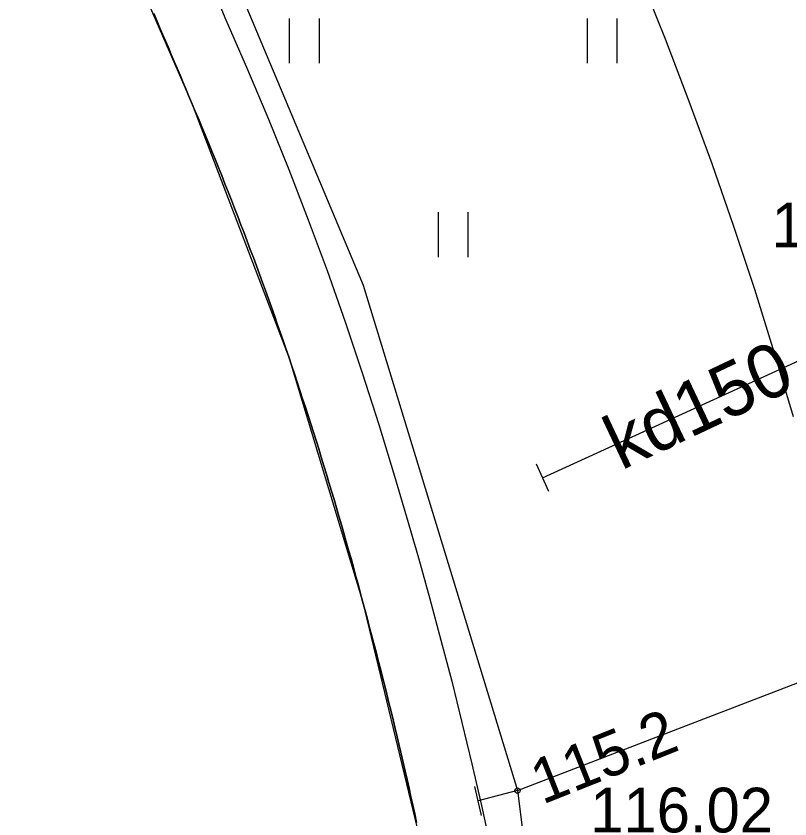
# Model space of a CAD drawing. Extents: x 6434771 to 6436222, y 5663454 to 5664782.
# Drawn here: x 6435539.96 to 6435552.95, y 5664169.55 to 5664183.02 of the extents above; entities that cross this region are included whole.
import ezdxf

# ---------------------------------------------------------------- set-up
doc = ezdxf.new("R2010")
doc.units = 0
for name, color, linetype in [('Warstwa 1', 7, 'Continuous'), ('Warstwa 11', 7, 'Continuous'), ('Warstwa 12', 7, 'Continuous'), ('Warstwa 14', 7, 'Continuous'), ('Warstwa 20', 7, 'Continuous'), ('Warstwa 5', 7, 'Continuous'), ('Warstwa 6', 7, 'Continuous'), ('Warstwa 7', 7, 'Continuous'), ('Warstwa 9', 7, 'Continuous')]:
    doc.layers.add(name, color=color, linetype=linetype)

msp = doc.modelspace()

# ---------------------------------------------------------------- linework, layer by layer
at = {"layer": 'Warstwa 1'}
for p, q in [((6435541.472, 5664184.87), (6435542.902, 5664181.573)), ((6435542.902, 5664181.573), (6435544.54, 5664177.283)), ((6435544.54, 5664177.283), (6435545.771, 5664173.208)), ((6435545.771, 5664173.208), (6435546.762, 5664169.096))]:
    msp.add_line(p, q, dxfattribs=at)
at = {"layer": 'Warstwa 11'}
for points in [[(6435542.902, 5664181.573), (6435542.854, 5664181.688), (6435542.806, 5664181.802), (6435542.757, 5664181.917), (6435542.709, 5664182.032), (6435542.661, 5664182.147), (6435542.611, 5664182.261), (6435542.563, 5664182.376), (6435542.514, 5664182.491), (6435542.465, 5664182.605), (6435542.416, 5664182.72), (6435542.367, 5664182.834), (6435542.318, 5664182.949), (6435542.268, 5664183.063)], [(6435545.771, 5664173.208), (6435545.734, 5664173.351), (6435545.696, 5664173.493), (6435545.656, 5664173.635), (6435545.618, 5664173.777), (6435545.579, 5664173.919), (6435545.539, 5664174.062), (6435545.499, 5664174.203), (6435545.458, 5664174.346), (6435545.418, 5664174.487), (6435545.376, 5664174.629), (6435545.335, 5664174.77), (6435545.294, 5664174.912), (6435545.251, 5664175.053), (6435545.209, 5664175.195), (6435545.167, 5664175.336), (6435545.124, 5664175.477), (6435545.08, 5664175.619), (6435545.037, 5664175.759), (6435544.993, 5664175.9), (6435544.948, 5664176.04), (6435544.904, 5664176.181), (6435544.859, 5664176.321), (6435544.813, 5664176.462), (6435544.767, 5664176.602), (6435544.722, 5664176.742), (6435544.675, 5664176.882), (6435544.628, 5664177.022), (6435544.582, 5664177.163), (6435544.535, 5664177.302), (6435544.486, 5664177.442), (6435544.438, 5664177.581), (6435544.39, 5664177.72), (6435544.341, 5664177.859), (6435544.292, 5664177.998), (6435544.243, 5664178.138), (6435544.193, 5664178.276), (6435544.143, 5664178.415), (6435544.093, 5664178.553), (6435544.042, 5664178.692), (6435543.991, 5664178.831), (6435543.94, 5664178.969), (6435543.888, 5664179.107), (6435543.836, 5664179.246), (6435543.784, 5664179.383), (6435543.731, 5664179.521), (6435543.678, 5664179.659), (6435543.625, 5664179.796), (6435543.571, 5664179.934), (6435543.517, 5664180.071), (6435543.463, 5664180.208), (6435543.408, 5664180.345), (6435543.354, 5664180.482), (6435543.298, 5664180.619), (6435543.242, 5664180.756), (6435543.187, 5664180.892), (6435543.13, 5664181.028), (6435543.074, 5664181.165), (6435543.017, 5664181.301), (6435542.959, 5664181.436), (6435542.902, 5664181.573)], [(6435546.677, 5664169.493), (6435546.647, 5664169.636), (6435546.616, 5664169.781), (6435546.584, 5664169.924), (6435546.552, 5664170.068), (6435546.52, 5664170.212), (6435546.488, 5664170.355), (6435546.455, 5664170.499), (6435546.421, 5664170.642), (6435546.388, 5664170.785), (6435546.355, 5664170.928), (6435546.32, 5664171.071), (6435546.286, 5664171.215), (6435546.251, 5664171.357), (6435546.216, 5664171.5), (6435546.18, 5664171.643), (6435546.145, 5664171.786), (6435546.109, 5664171.928), (6435546.073, 5664172.07), (6435546.036, 5664172.213), (6435545.999, 5664172.355), (6435545.962, 5664172.498), (6435545.924, 5664172.64), (6435545.886, 5664172.783), (6435545.848, 5664172.924), (6435545.81, 5664173.067), (6435545.771, 5664173.208)]]:
    msp.add_lwpolyline(points, dxfattribs=at)
at = {"layer": 'Warstwa 12'}
for points in [[(6435539.957, 5664190.909), (6435542.363, 5664186.65), (6435545.785, 5664178.508), (6435548.373, 5664170.027)], [(6435548.373, 5664170.027), (6435561.987, 5664175.263), (6435569.137, 5664177.716), (6435573.912, 5664178.889)], [(6435548.373, 5664170.027), (6435547.711, 5664169.855)], [(6435548.373, 5664170.027), (6435549.367, 5664162.084), (6435549.615, 5664149.441), (6435548.485, 5664136.254)]]:
    msp.add_lwpolyline(points, dxfattribs=at)
at = {"layer": 'Warstwa 14'}
msp.add_circle((6435548.373, 5664170.027), 0.045, dxfattribs=at)
at = {"layer": 'Warstwa 20'}
for p, q in [((6435548.898, 5664175.048), (6435548.692, 5664175.504)), ((6435547.768, 5664169.612), (6435547.654, 5664170.098))]:
    msp.add_line(p, q, dxfattribs=at)
at = {"layer": 'Warstwa 5'}
for p, q in [((6435543.143, 5664183.769), (6435543.479, 5664182.956)), ((6435550.438, 5664183.672), (6435550.852, 5664182.637)), ((6435543.479, 5664182.956), (6435543.843, 5664182.125)), ((6435544.547, 5664182.229), (6435544.547, 5664182.979)), ((6435545.047, 5664182.229), (6435545.047, 5664182.979)), ((6435549.547, 5664182.229), (6435549.547, 5664182.979)), ((6435550.047, 5664182.229), (6435550.047, 5664182.979)), ((6435550.852, 5664182.637), (6435551.25, 5664181.596)), ((6435543.843, 5664182.125), (6435544.195, 5664181.289)), ((6435551.25, 5664181.596), (6435551.632, 5664180.548)), ((6435544.195, 5664181.289), (6435544.535, 5664180.447)), ((6435544.535, 5664180.447), (6435544.862, 5664179.601)), ((6435551.632, 5664180.548), (6435551.998, 5664179.496)), ((6435547.047, 5664178.979), (6435547.047, 5664179.729)), ((6435547.547, 5664178.979), (6435547.547, 5664179.729)), ((6435544.862, 5664179.601), (6435545.176, 5664178.75)), ((6435551.998, 5664179.496), (6435552.348, 5664178.437)), ((6435545.176, 5664178.75), (6435545.478, 5664177.894)), ((6435552.348, 5664178.437), (6435552.681, 5664177.373)), ((6435545.478, 5664177.894), (6435545.767, 5664177.034)), ((6435552.681, 5664177.373), (6435552.998, 5664176.305)), ((6435545.767, 5664177.034), (6435546.044, 5664176.17)), ((6435546.044, 5664176.17), (6435546.307, 5664175.302)), ((6435546.307, 5664175.302), (6435546.512, 5664174.618)), ((6435546.512, 5664174.618), (6435546.71, 5664173.932)), ((6435546.71, 5664173.932), (6435546.902, 5664173.244)), ((6435546.902, 5664173.244), (6435547.088, 5664172.554)), ((6435547.088, 5664172.554), (6435547.268, 5664171.863)), ((6435547.268, 5664171.863), (6435547.441, 5664171.17)), ((6435547.441, 5664171.17), (6435547.607, 5664170.476)), ((6435547.607, 5664170.476), (6435547.768, 5664169.78)), ((6435547.768, 5664169.78), (6435547.922, 5664169.081))]:
    msp.add_line(p, q, dxfattribs=at)
at = {"layer": 'Warstwa 7'}
msp.add_lwpolyline([(6435548.795, 5664175.276), (6435555.584, 5664178.38), (6435557.615, 5664179.285)], dxfattribs=at)
at = {"layer": 'Warstwa 9'}
for p, q in [((6435543.143, 5664183.769), (6435543.479, 5664182.956)), ((6435550.438, 5664183.672), (6435550.852, 5664182.637)), ((6435542.268, 5664183.063), (6435542.318, 5664182.949)), ((6435542.318, 5664182.949), (6435542.367, 5664182.834)), ((6435543.479, 5664182.956), (6435543.843, 5664182.125)), ((6435542.367, 5664182.834), (6435542.416, 5664182.72)), ((6435542.416, 5664182.72), (6435542.465, 5664182.605)), ((6435542.465, 5664182.605), (6435542.514, 5664182.491)), ((6435550.852, 5664182.637), (6435551.25, 5664181.596)), ((6435542.514, 5664182.491), (6435542.563, 5664182.376)), ((6435542.563, 5664182.376), (6435542.611, 5664182.261)), ((6435542.611, 5664182.261), (6435542.661, 5664182.147)), ((6435542.661, 5664182.147), (6435542.709, 5664182.032)), ((6435543.843, 5664182.125), (6435544.195, 5664181.289)), ((6435542.709, 5664182.032), (6435542.757, 5664181.917)), ((6435542.757, 5664181.917), (6435542.806, 5664181.802)), ((6435542.806, 5664181.802), (6435542.854, 5664181.688)), ((6435542.854, 5664181.688), (6435542.902, 5664181.573)), ((6435542.902, 5664181.573), (6435542.959, 5664181.436)), ((6435551.25, 5664181.596), (6435551.632, 5664180.548)), ((6435542.959, 5664181.436), (6435543.017, 5664181.301)), ((6435543.017, 5664181.301), (6435543.074, 5664181.165)), ((6435544.195, 5664181.289), (6435544.535, 5664180.447)), ((6435543.074, 5664181.165), (6435543.13, 5664181.028)), ((6435543.13, 5664181.028), (6435543.187, 5664180.892)), ((6435543.187, 5664180.892), (6435543.242, 5664180.756)), ((6435543.242, 5664180.756), (6435543.298, 5664180.619)), ((6435543.298, 5664180.619), (6435543.354, 5664180.482)), ((6435543.354, 5664180.482), (6435543.408, 5664180.345)), ((6435544.535, 5664180.447), (6435544.862, 5664179.601)), ((6435551.632, 5664180.548), (6435551.998, 5664179.496)), ((6435543.408, 5664180.345), (6435543.463, 5664180.208)), ((6435543.463, 5664180.208), (6435543.517, 5664180.071)), ((6435543.517, 5664180.071), (6435543.571, 5664179.934)), ((6435543.571, 5664179.934), (6435543.625, 5664179.796)), ((6435543.625, 5664179.796), (6435543.678, 5664179.659)), ((6435543.678, 5664179.659), (6435543.731, 5664179.521)), ((6435543.731, 5664179.521), (6435543.784, 5664179.383)), ((6435544.862, 5664179.601), (6435545.176, 5664178.75)), ((6435543.784, 5664179.383), (6435543.836, 5664179.246)), ((6435551.998, 5664179.496), (6435552.348, 5664178.437)), ((6435543.836, 5664179.246), (6435543.888, 5664179.107)), ((6435543.888, 5664179.107), (6435543.94, 5664178.969)), ((6435543.94, 5664178.969), (6435543.991, 5664178.831)), ((6435543.991, 5664178.831), (6435544.042, 5664178.692)), ((6435544.042, 5664178.692), (6435544.093, 5664178.553)), ((6435545.176, 5664178.75), (6435545.478, 5664177.894)), ((6435544.093, 5664178.553), (6435544.143, 5664178.415)), ((6435552.348, 5664178.437), (6435552.681, 5664177.373)), ((6435544.143, 5664178.415), (6435544.193, 5664178.276)), ((6435544.193, 5664178.276), (6435544.243, 5664178.138)), ((6435544.243, 5664178.138), (6435544.292, 5664177.998)), ((6435544.292, 5664177.998), (6435544.341, 5664177.859)), ((6435545.478, 5664177.894), (6435545.767, 5664177.034)), ((6435544.341, 5664177.859), (6435544.39, 5664177.72)), ((6435544.39, 5664177.72), (6435544.438, 5664177.581)), ((6435544.438, 5664177.581), (6435544.486, 5664177.442)), ((6435544.486, 5664177.442), (6435544.535, 5664177.302)), ((6435552.681, 5664177.373), (6435552.998, 5664176.305)), ((6435544.535, 5664177.302), (6435544.582, 5664177.163)), ((6435544.582, 5664177.163), (6435544.628, 5664177.022)), ((6435544.628, 5664177.022), (6435544.675, 5664176.882)), ((6435545.767, 5664177.034), (6435546.044, 5664176.17)), ((6435544.675, 5664176.882), (6435544.722, 5664176.742)), ((6435544.722, 5664176.742), (6435544.767, 5664176.602)), ((6435544.767, 5664176.602), (6435544.813, 5664176.462)), ((6435544.813, 5664176.462), (6435544.859, 5664176.321)), ((6435544.859, 5664176.321), (6435544.904, 5664176.181)), ((6435544.904, 5664176.181), (6435544.948, 5664176.04)), ((6435546.044, 5664176.17), (6435546.307, 5664175.302)), ((6435544.948, 5664176.04), (6435544.993, 5664175.9)), ((6435544.993, 5664175.9), (6435545.037, 5664175.759)), ((6435545.037, 5664175.759), (6435545.08, 5664175.619)), ((6435545.08, 5664175.619), (6435545.124, 5664175.477)), ((6435545.124, 5664175.477), (6435545.167, 5664175.336)), ((6435545.167, 5664175.336), (6435545.209, 5664175.195)), ((6435545.209, 5664175.195), (6435545.251, 5664175.053)), ((6435546.307, 5664175.302), (6435546.512, 5664174.618)), ((6435545.251, 5664175.053), (6435545.294, 5664174.912)), ((6435545.294, 5664174.912), (6435545.335, 5664174.77)), ((6435545.335, 5664174.77), (6435545.376, 5664174.629)), ((6435545.376, 5664174.629), (6435545.418, 5664174.487)), ((6435546.512, 5664174.618), (6435546.71, 5664173.932)), ((6435545.418, 5664174.487), (6435545.458, 5664174.346)), ((6435545.458, 5664174.346), (6435545.499, 5664174.203)), ((6435545.499, 5664174.203), (6435545.539, 5664174.062)), ((6435545.539, 5664174.062), (6435545.579, 5664173.919)), ((6435545.579, 5664173.919), (6435545.618, 5664173.777)), ((6435546.71, 5664173.932), (6435546.902, 5664173.244)), ((6435545.618, 5664173.777), (6435545.656, 5664173.635)), ((6435545.656, 5664173.635), (6435545.696, 5664173.493)), ((6435545.696, 5664173.493), (6435545.734, 5664173.351)), ((6435545.734, 5664173.351), (6435545.771, 5664173.208)), ((6435545.771, 5664173.208), (6435545.81, 5664173.067)), ((6435546.902, 5664173.244), (6435547.088, 5664172.554)), ((6435545.81, 5664173.067), (6435545.848, 5664172.924)), ((6435545.848, 5664172.924), (6435545.886, 5664172.783)), ((6435545.886, 5664172.783), (6435545.924, 5664172.64)), ((6435545.924, 5664172.64), (6435545.962, 5664172.498)), ((6435545.962, 5664172.498), (6435545.999, 5664172.355)), ((6435547.088, 5664172.554), (6435547.268, 5664171.863)), ((6435545.999, 5664172.355), (6435546.036, 5664172.213)), ((6435546.036, 5664172.213), (6435546.073, 5664172.07)), ((6435546.073, 5664172.07), (6435546.109, 5664171.928)), ((6435546.109, 5664171.928), (6435546.145, 5664171.786)), ((6435547.268, 5664171.863), (6435547.441, 5664171.17)), ((6435546.145, 5664171.786), (6435546.18, 5664171.643)), ((6435546.18, 5664171.643), (6435546.216, 5664171.5)), ((6435546.216, 5664171.5), (6435546.251, 5664171.357)), ((6435546.251, 5664171.357), (6435546.286, 5664171.215)), ((6435546.286, 5664171.215), (6435546.32, 5664171.071)), ((6435547.441, 5664171.17), (6435547.607, 5664170.476)), ((6435546.32, 5664171.071), (6435546.355, 5664170.928)), ((6435546.355, 5664170.928), (6435546.388, 5664170.785)), ((6435546.388, 5664170.785), (6435546.421, 5664170.642)), ((6435546.421, 5664170.642), (6435546.455, 5664170.499)), ((6435546.455, 5664170.499), (6435546.488, 5664170.355)), ((6435547.607, 5664170.476), (6435547.768, 5664169.78)), ((6435546.488, 5664170.355), (6435546.52, 5664170.212)), ((6435546.52, 5664170.212), (6435546.552, 5664170.068)), ((6435546.552, 5664170.068), (6435546.584, 5664169.924)), ((6435546.584, 5664169.924), (6435546.616, 5664169.781)), ((6435546.616, 5664169.781), (6435546.647, 5664169.636)), ((6435547.768, 5664169.78), (6435547.922, 5664169.081)), ((6435546.647, 5664169.636), (6435546.677, 5664169.493))]:
    msp.add_line(p, q, dxfattribs=at)

# ---------------------------------------------------------------- texts
at = {"layer": 'Warstwa 14'}
msp.add_text('115.2', height=0.75, rotation=21.7266, dxfattribs=at).set_placement((6435548.792, 5664169.79))
at = {"layer": 'Warstwa 6'}
for s, p in [('116.16', (6435552.636, 5664179.14)), ('116.02', (6435549.594, 5664169.326))]:
    msp.add_text(s, height=0.75, dxfattribs=at).set_placement(p)
at = {"layer": 'Warstwa 7'}
msp.add_text('kd150', height=0.9, rotation=25.2674, dxfattribs=at).set_placement((6435550.113, 5664175.394))

doc.saveas('drawing.dxf')
